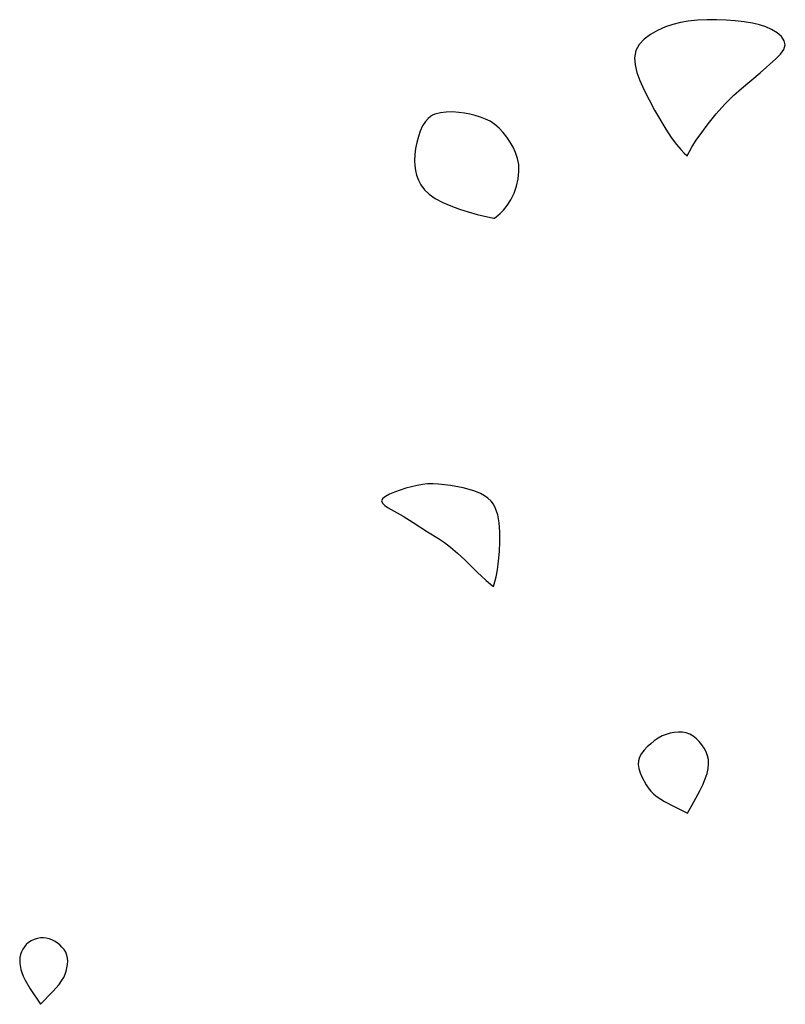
# Model space of a CAD drawing. Header units: metres. Extents: x 1073367 to 1082519, y 1569854 to 1574957.
# Tile 259 of 656: x 1075505 to 1075624, y 1574056 to 1574208. Entities that reach past the tile are written whole.
import ezdxf

# ---------------------------------------------------------------- set-up
doc = ezdxf.new("R2010")
doc.units = ezdxf.units.M
doc.layers.add('CGG_CurvaNivelLidar_v1', color=253, linetype='Continuous', lineweight=30)

msp = doc.modelspace()

# ---------------------------------------------------------------- linework, layer by layer
at = {"layer": 'CGG_CurvaNivelLidar_v1'}
for p, q in [((1075606.2156, 1574207.2266, 66), (1075605.0917, 1574206.8529, 66)), ((1075607.3894, 1574207.5205, 66), (1075606.2156, 1574207.2266, 66)), ((1075608.6002, 1574207.7369, 66), (1075607.3894, 1574207.5205, 66)), ((1075610.0422, 1574207.8926, 66), (1075608.6002, 1574207.7369, 66)), ((1075611.5054, 1574207.9627, 66), (1075610.0422, 1574207.8926, 66)), ((1075612.9762, 1574207.9625, 66), (1075611.5054, 1574207.9627, 66)), ((1075614.4632, 1574207.9, 66), (1075612.9762, 1574207.9625, 66)), ((1075615.8592, 1574207.7902, 66), (1075614.4632, 1574207.9, 66)), ((1075617.2236, 1574207.6282, 66), (1075615.8592, 1574207.7902, 66)), ((1075618.538, 1574207.4032, 66), (1075617.2236, 1574207.6282, 66)), ((1075619.5924, 1574207.1531, 66), (1075618.538, 1574207.4032, 66)), ((1075620.5759, 1574206.8411, 66), (1075619.5924, 1574207.1531, 66)), ((1075602.7433, 1574205.6697, 66), (1075601.77, 1574204.9381, 66)), ((1075603.8614, 1574206.3113, 66), (1075602.7433, 1574205.6697, 66)), ((1075605.0917, 1574206.8529, 66), (1075603.8614, 1574206.3113, 66)), ((1075621.465, 1574206.4581, 66), (1075620.5759, 1574206.8411, 66)), ((1075622.3169, 1574205.9382, 66), (1075621.465, 1574206.4581, 66)), ((1075622.9858, 1574205.3474, 66), (1075622.3169, 1574205.9382, 66)), ((1075600.9905, 1574204.1174, 66), (1075600.4744, 1574203.1984, 66)), ((1075601.77, 1574204.9381, 66), (1075600.9905, 1574204.1174, 66)), ((1075623.4302, 1574204.7155, 66), (1075622.9858, 1574205.3474, 66)), ((1075623.3864, 1574203.3655, 66), (1075623.5904, 1574204.0691, 66)), ((1075623.5904, 1574204.0691, 66), (1075623.4302, 1574204.7155, 66)), ((1075600.4744, 1574203.1984, 66), (1075600.2794, 1574202.0894, 66)), ((1075622.128, 1574201.9262, 66), (1075622.8659, 1574202.6577, 66)), ((1075622.8659, 1574202.6577, 66), (1075623.3864, 1574203.3655, 66)), ((1075600.2794, 1574202.0894, 66), (1075600.371, 1574200.9849, 66)), ((1075600.371, 1574200.9849, 66), (1075600.6521, 1574199.8182, 66)), ((1075619.6874, 1574199.7603, 66), (1075622.128, 1574201.9262, 66)), ((1075600.6521, 1574199.8182, 66), (1075601.1035, 1574198.5531, 66)), ((1075616.8046, 1574197.3498, 66), (1075619.6874, 1574199.7603, 66)), ((1075601.1035, 1574198.5531, 66), (1075601.7676, 1574197.0809, 66)), ((1075601.7676, 1574197.0809, 66), (1075602.5344, 1574195.5679, 66)), ((1075615.6444, 1574196.2918, 66), (1075616.8046, 1574197.3498, 66)), ((1075602.5344, 1574195.5679, 66), (1075603.3884, 1574193.9984, 66)), ((1075612.9314, 1574193.4009, 66), (1075614.2695, 1574194.8982, 66)), ((1075614.2695, 1574194.8982, 66), (1075615.6444, 1574196.2918, 66)), ((1075569.4519, 1574193.3684, 66), (1075569.0735, 1574193.1987, 66)), ((1075570.2951, 1574193.5969, 66), (1075569.4519, 1574193.3684, 66)), ((1075571.212, 1574193.7003, 66), (1075570.2951, 1574193.5969, 66)), ((1075572.1772, 1574193.7067, 66), (1075571.212, 1574193.7003, 66)), ((1075573.1704, 1574193.6344, 66), (1075572.1772, 1574193.7067, 66)), ((1075574.017, 1574193.5199, 66), (1075573.1704, 1574193.6344, 66)), ((1075574.8617, 1574193.3614, 66), (1075574.017, 1574193.5199, 66)), ((1075575.6955, 1574193.1606, 66), (1075574.8617, 1574193.3614, 66)), ((1075603.3884, 1574193.9984, 66), (1075605.1287, 1574191.0415, 66)), ((1075611.6862, 1574191.8802, 66), (1075612.9314, 1574193.4009, 66)), ((1075567.9893, 1574192.2424, 66), (1075567.5577, 1574191.5413, 66)), ((1075568.3933, 1574192.7105, 66), (1075567.9893, 1574192.2424, 66)), ((1075568.7771, 1574193.0216, 66), (1075568.3933, 1574192.7105, 66)), ((1075569.0735, 1574193.1987, 66), (1075568.7771, 1574193.0216, 66)), ((1075576.5085, 1574192.9152, 66), (1075575.6955, 1574193.1606, 66)), ((1075577.2893, 1574192.6192, 66), (1075576.5085, 1574192.9152, 66)), ((1075577.9991, 1574192.2716, 66), (1075577.2893, 1574192.6192, 66)), ((1075578.7284, 1574191.7829, 66), (1075577.9991, 1574192.2716, 66)), ((1075610.6854, 1574190.554, 66), (1075611.6862, 1574191.8802, 66)), ((1075567.1975, 1574190.7507, 66), (1075566.8981, 1574189.8959, 66)), ((1075567.5577, 1574191.5413, 66), (1075567.1975, 1574190.7507, 66)), ((1075579.3987, 1574191.1999, 66), (1075578.7284, 1574191.7829, 66)), ((1075580.0162, 1574190.5433, 66), (1075579.3987, 1574191.1999, 66)), ((1075580.583, 1574189.8284, 66), (1075580.0162, 1574190.5433, 66)), ((1075605.1287, 1574191.0415, 66), (1075605.9591, 1574189.7729, 66)), ((1075609.8395, 1574189.3376, 66), (1075610.6854, 1574190.554, 66)), ((1075566.6547, 1574188.9967, 66), (1075566.4684, 1574188.0691, 66)), ((1075566.8981, 1574189.8959, 66), (1075566.6547, 1574188.9967, 66)), ((1075581.0967, 1574189.0661, 66), (1075580.583, 1574189.8284, 66)), ((1075581.5498, 1574188.263, 66), (1075581.0967, 1574189.0661, 66)), ((1075605.9591, 1574189.7729, 66), (1075606.7548, 1574188.6905, 66)), ((1075609.2256, 1574188.3739, 66), (1075609.8395, 1574189.3376, 66)), ((1075566.4684, 1574188.0691, 66), (1075566.3468, 1574187.1261, 66)), ((1075581.929, 1574187.4224, 66), (1075581.5498, 1574188.263, 66)), ((1075582.2216, 1574186.5418, 66), (1075581.929, 1574187.4224, 66)), ((1075606.7548, 1574188.6905, 66), (1075607.4252, 1574187.8996, 66)), ((1075607.4252, 1574187.8996, 66), (1075607.9801, 1574187.3288, 66)), ((1075607.9801, 1574187.3288, 66), (1075608.3587, 1574186.999, 66)), ((1075608.5344, 1574187.1169, 66), (1075608.7848, 1574187.6145, 66)), ((1075608.7848, 1574187.6145, 66), (1075609.2256, 1574188.3739, 66)), ((1075566.3468, 1574187.1261, 66), (1075566.3041, 1574186.1794, 66)), ((1075566.3041, 1574186.1794, 66), (1075566.34, 1574185.4148, 66)), ((1075582.4076, 1574185.5918, 66), (1075582.2216, 1574186.5418, 66)), ((1075608.3587, 1574186.999, 66), (1075608.5, 1574186.939, 66)), ((1075608.5, 1574186.939, 66), (1075608.5344, 1574187.1169, 66)), ((1075566.34, 1574185.4148, 66), (1075566.4433, 1574184.6629, 66)), ((1075566.4433, 1574184.6629, 66), (1075566.6185, 1574183.9323, 66)), ((1075582.3283, 1574183.3792, 66), (1075582.4456, 1574184.5206, 66)), ((1075582.4456, 1574184.5206, 66), (1075582.4076, 1574185.5918, 66)), ((1075566.6185, 1574183.9323, 66), (1075566.8962, 1574183.1777, 66)), ((1075566.8962, 1574183.1777, 66), (1075567.269, 1574182.4709, 66)), ((1075582.0673, 1574182.2597, 66), (1075582.3283, 1574183.3792, 66)), ((1075567.269, 1574182.4709, 66), (1075567.8466, 1574181.6972, 66)), ((1075567.8466, 1574181.6972, 66), (1075568.5587, 1574181.0055, 66)), ((1075581.6787, 1574181.1703, 66), (1075582.0673, 1574182.2597, 66)), ((1075568.5587, 1574181.0055, 66), (1075569.5049, 1574180.3558, 66)), ((1075569.5049, 1574180.3558, 66), (1075570.655, 1574179.7462, 66)), ((1075570.655, 1574179.7462, 66), (1075571.9354, 1574179.1868, 66)), ((1075580.6131, 1574179.2575, 66), (1075581.1854, 1574180.1557, 66)), ((1075581.1854, 1574180.1557, 66), (1075581.6787, 1574181.1703, 66)), ((1075571.9354, 1574179.1868, 66), (1075573.2739, 1574178.6874, 66)), ((1075573.2739, 1574178.6874, 66), (1075574.5996, 1574178.2584, 66)), ((1075574.5996, 1574178.2584, 66), (1075575.9636, 1574177.8765, 66)), ((1075579.4636, 1574177.9711, 66), (1075580.0284, 1574178.5395, 66)), ((1075580.0284, 1574178.5395, 66), (1075580.6131, 1574179.2575, 66)), ((1075575.9636, 1574177.8765, 66), (1075578.5, 1574177.2878, 66)), ((1075578.5, 1574177.2878, 66), (1075578.6387, 1574177.3292, 66)), ((1075578.6387, 1574177.3292, 66), (1075578.98, 1574177.5633, 66)), ((1075578.98, 1574177.5633, 66), (1075579.4636, 1574177.9711, 66)), ((1075564.9723, 1574135.5786, 66), (1075563.2075, 1574134.9809, 66)), ((1075566.7161, 1574136.03, 66), (1075564.9723, 1574135.5786, 66)), ((1075567.514, 1574136.1771, 66), (1075566.7161, 1574136.03, 66)), ((1075568.323, 1574136.2665, 66), (1075567.514, 1574136.1771, 66)), ((1075569.1711, 1574136.2832, 66), (1075568.323, 1574136.2665, 66)), ((1075570.0272, 1574136.2369, 66), (1075569.1711, 1574136.2832, 66)), ((1075571.8685, 1574136.0117, 66), (1075570.0272, 1574136.2369, 66)), ((1075573.8059, 1574135.6422, 66), (1075571.8685, 1574136.0117, 66)), ((1075574.7434, 1574135.4012, 66), (1075573.8059, 1574135.6422, 66)), ((1075561.8365, 1574134.3293, 66), (1075561.404, 1574133.9894, 66)), ((1075562.4545, 1574134.6602, 66), (1075561.8365, 1574134.3293, 66)), ((1075563.2075, 1574134.9809, 66), (1075562.4545, 1574134.6602, 66)), ((1075575.6432, 1574135.1114, 66), (1075574.7434, 1574135.4012, 66)), ((1075576.4884, 1574134.7587, 66), (1075575.6432, 1574135.1114, 66)), ((1075577.1016, 1574134.425, 66), (1075576.4884, 1574134.7587, 66)), ((1075577.6556, 1574134.0329, 66), (1075577.1016, 1574134.425, 66)), ((1075578.1265, 1574133.5848, 66), (1075577.6556, 1574134.0329, 66)), ((1075561.404, 1574133.9894, 66), (1075561.2225, 1574133.6403, 66)), ((1075561.2225, 1574133.6403, 66), (1075561.3416, 1574133.2852, 66)), ((1075561.3416, 1574133.2852, 66), (1075561.7074, 1574132.9187, 66)), ((1075561.7074, 1574132.9187, 66), (1075562.2555, 1574132.5388, 66)), ((1075562.2555, 1574132.5388, 66), (1075564.5259, 1574131.2709, 66)), ((1075578.4962, 1574133.1026, 66), (1075578.1265, 1574133.5848, 66)), ((1075578.8392, 1574132.4703, 66), (1075578.4962, 1574133.1026, 66)), ((1075564.5259, 1574131.2709, 66), (1075566.107, 1574130.317, 66)), ((1075579.1755, 1574131.4912, 66), (1075578.8392, 1574132.4703, 66)), ((1075579.3878, 1574130.2641, 66), (1075579.1755, 1574131.4912, 66)), ((1075566.107, 1574130.317, 66), (1075568.3343, 1574128.8481, 66)), ((1075579.4913, 1574128.8549, 66), (1075579.3878, 1574130.2641, 66)), ((1075568.3343, 1574128.8481, 66), (1075570.0023, 1574127.8283, 66)), ((1075579.5015, 1574127.344, 66), (1075579.4913, 1574128.8549, 66)), ((1075570.0023, 1574127.8283, 66), (1075570.9245, 1574127.217, 66)), ((1075570.9245, 1574127.217, 66), (1075571.8881, 1574126.4956, 66)), ((1075571.8881, 1574126.4956, 66), (1075572.9629, 1574125.57, 66)), ((1075579.4329, 1574125.8106, 66), (1075579.5015, 1574127.344, 66)), ((1075572.9629, 1574125.57, 66), (1075574.0131, 1574124.5736, 66)), ((1075579.2991, 1574124.3324, 66), (1075579.4329, 1574125.8106, 66)), ((1075574.0131, 1574124.5736, 66), (1075575.9711, 1574122.6287, 66)), ((1075579.1147, 1574122.9858, 66), (1075579.2991, 1574124.3324, 66)), ((1075575.9711, 1574122.6287, 66), (1075577.358, 1574121.3156, 66)), ((1075578.633, 1574120.7786, 66), (1075578.9141, 1574121.9096, 66)), ((1075578.9141, 1574121.9096, 66), (1075579.1147, 1574122.9858, 66)), ((1075577.358, 1574121.3156, 66), (1075578.3308, 1574120.4935, 66)), ((1075578.3308, 1574120.4935, 66), (1075578.5, 1574120.4019, 66)), ((1075578.5, 1574120.4019, 66), (1075578.633, 1574120.7786, 66)), ((1075605.188, 1574097.5614, 66), (1075604.5823, 1574097.3146, 66)), ((1075605.8111, 1574097.7451, 66), (1075605.188, 1574097.5614, 66)), ((1075606.4413, 1574097.8673, 66), (1075605.8111, 1574097.7451, 66)), ((1075607.0689, 1574097.9237, 66), (1075606.4413, 1574097.8673, 66)), ((1075607.6839, 1574097.9044, 66), (1075607.0689, 1574097.9237, 66)), ((1075608.2754, 1574097.7928, 66), (1075607.6839, 1574097.9044, 66)), ((1075608.8354, 1574097.5734, 66), (1075608.2754, 1574097.7928, 66)), ((1075609.3612, 1574097.2633, 66), (1075608.8354, 1574097.5734, 66)), ((1075602.7912, 1574096.1207, 66), (1075602.2686, 1574095.6398, 66)), ((1075603.3542, 1574096.5685, 66), (1075602.7912, 1574096.1207, 66)), ((1075603.9518, 1574096.9719, 66), (1075603.3542, 1574096.5685, 66)), ((1075604.5823, 1574097.3146, 66), (1075603.9518, 1574096.9719, 66)), ((1075609.8523, 1574096.882, 66), (1075609.3612, 1574097.2633, 66)), ((1075610.3053, 1574096.4435, 66), (1075609.8523, 1574096.882, 66)), ((1075610.713, 1574095.9568, 66), (1075610.3053, 1574096.4435, 66)), ((1075601.3928, 1574094.6048, 66), (1075601.0807, 1574094.0559, 66)), ((1075601.7969, 1574095.1332, 66), (1075601.3928, 1574094.6048, 66)), ((1075602.2686, 1574095.6398, 66), (1075601.7969, 1574095.1332, 66)), ((1075611.0676, 1574095.4253, 66), (1075610.713, 1574095.9568, 66)), ((1075611.3608, 1574094.8605, 66), (1075611.0676, 1574095.4253, 66)), ((1075611.583, 1574094.2699, 66), (1075611.3608, 1574094.8605, 66)), ((1075600.8948, 1574093.4848, 66), (1075600.8646, 1574092.8865, 66)), ((1075601.0807, 1574094.0559, 66), (1075600.8948, 1574093.4848, 66)), ((1075611.7179, 1574093.6585, 66), (1075611.583, 1574094.2699, 66)), ((1075611.682, 1574092.3059, 66), (1075611.7492, 1574092.989, 66)), ((1075611.7492, 1574092.989, 66), (1075611.7179, 1574093.6585, 66)), ((1075600.8646, 1574092.8865, 66), (1075600.9642, 1574092.2707, 66)), ((1075600.9642, 1574092.2707, 66), (1075601.1592, 1574091.645, 66)), ((1075601.1592, 1574091.645, 66), (1075601.4238, 1574091.016, 66)), ((1075611.212, 1574090.6934, 66), (1075611.5033, 1574091.5458, 66)), ((1075611.5033, 1574091.5458, 66), (1075611.682, 1574092.3059, 66)), ((1075601.4238, 1574091.016, 66), (1075602.0923, 1574089.7761, 66)), ((1075610.8265, 1574089.7729, 66), (1075611.212, 1574090.6934, 66)), ((1075602.0923, 1574089.7761, 66), (1075602.402, 1574089.2966, 66)), ((1075602.402, 1574089.2966, 66), (1075602.7934, 1574088.809, 66)), ((1075602.7934, 1574088.809, 66), (1075603.286, 1574088.3278, 66)), ((1075609.4786, 1574087.1201, 66), (1075610.3861, 1574088.8432, 66)), ((1075610.3861, 1574088.8432, 66), (1075610.8265, 1574089.7729, 66)), ((1075603.286, 1574088.3278, 66), (1075603.7892, 1574087.9342, 66)), ((1075603.7892, 1574087.9342, 66), (1075604.9309, 1574087.2103, 66)), ((1075604.9309, 1574087.2103, 66), (1075606.414, 1574086.4061, 66)), ((1075608.5, 1574085.3771, 66), (1075609.4786, 1574087.1201, 66)), ((1075606.414, 1574086.4061, 66), (1075608.5, 1574085.3771, 66)), ((1075507.0901, 1574065.6677, 66), (1075506.6668, 1574065.3927, 66)), ((1075507.5497, 1574065.8816, 66), (1075507.0901, 1574065.6677, 66)), ((1075508.034, 1574066.0324, 66), (1075507.5497, 1574065.8816, 66)), ((1075508.5343, 1574066.1117, 66), (1075508.034, 1574066.0324, 66)), ((1075508.9711, 1574066.1153, 66), (1075508.5343, 1574066.1117, 66)), ((1075509.4086, 1574066.0651, 66), (1075508.9711, 1574066.1153, 66)), ((1075509.8411, 1574065.9677, 66), (1075509.4086, 1574066.0651, 66)), ((1075510.2624, 1574065.8259, 66), (1075509.8411, 1574065.9677, 66)), ((1075510.6657, 1574065.6391, 66), (1075510.2624, 1574065.8259, 66)), ((1075511.0918, 1574065.373, 66), (1075510.6657, 1574065.6391, 66)), ((1075505.7682, 1574064.3753, 66), (1075505.5597, 1574063.9738, 66)), ((1075506.0255, 1574064.75, 66), (1075505.7682, 1574064.3753, 66)), ((1075506.3258, 1574065.092, 66), (1075506.0255, 1574064.75, 66)), ((1075506.6668, 1574065.3927, 66), (1075506.3258, 1574065.092, 66)), ((1075511.4844, 1574065.0593, 66), (1075511.0918, 1574065.373, 66)), ((1075511.8404, 1574064.7084, 66), (1075511.4844, 1574065.0593, 66)), ((1075512.1531, 1574064.3267, 66), (1075511.8404, 1574064.7084, 66)), ((1075512.4113, 1574063.9175, 66), (1075512.1531, 1574064.3267, 66)), ((1075505.3289, 1574063.1079, 66), (1075505.3055, 1574062.652, 66)), ((1075505.3055, 1574062.652, 66), (1075505.3297, 1574062.1866, 66)), ((1075505.41, 1574063.5489, 66), (1075505.3289, 1574063.1079, 66)), ((1075505.5597, 1574063.9738, 66), (1075505.41, 1574063.5489, 66)), ((1075512.5981, 1574063.4812, 66), (1075512.4113, 1574063.9175, 66)), ((1075512.6995, 1574063.0125, 66), (1075512.5981, 1574063.4812, 66)), ((1075512.7262, 1574062.5232, 66), (1075512.6995, 1574063.0125, 66)), ((1075505.3297, 1574062.1866, 66), (1075505.4964, 1574061.2459, 66)), ((1075505.4964, 1574061.2459, 66), (1075505.6355, 1574060.7782, 66)), ((1075512.489, 1574061.0066, 66), (1075512.613, 1574061.5137, 66)), ((1075512.613, 1574061.5137, 66), (1075512.6939, 1574062.0213, 66)), ((1075512.6939, 1574062.0213, 66), (1075512.7262, 1574062.5232, 66)), ((1075505.6355, 1574060.7782, 66), (1075505.8669, 1574060.21, 66)), ((1075505.8669, 1574060.21, 66), (1075506.1773, 1574059.5859, 66)), ((1075506.1773, 1574059.5859, 66), (1075506.9322, 1574058.2802, 66)), ((1075511.7889, 1574059.4913, 66), (1075512.105, 1574060.0143, 66)), ((1075512.105, 1574060.0143, 66), (1075512.3227, 1574060.5064, 66)), ((1075512.3227, 1574060.5064, 66), (1075512.489, 1574061.0066, 66)), ((1075506.9322, 1574058.2802, 66), (1075508.5, 1574055.8679, 66)), ((1075510.4334, 1574057.8316, 66), (1075511.3849, 1574058.9402, 66)), ((1075511.3849, 1574058.9402, 66), (1075511.7889, 1574059.4913, 66)), ((1075508.5, 1574055.8679, 66), (1075510.4334, 1574057.8316, 66))]:
    msp.add_line(p, q, dxfattribs=at)

doc.saveas('drawing.dxf')
